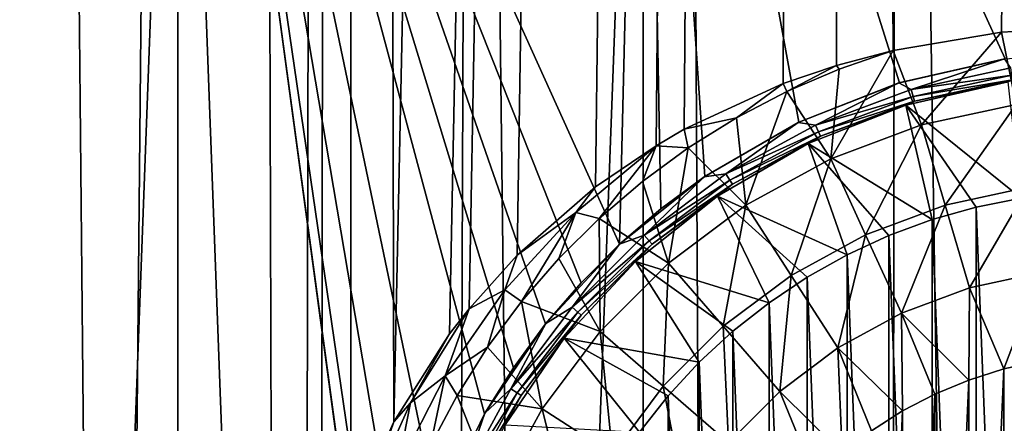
# Model space of a CAD drawing. Header units: metres. Extents: x -24 to 24, y -69 to 184.
# Tile 291 of 656: x -4.67 to -0.46, y 53.76 to 55.48. Entities that reach past the tile are written whole.
import ezdxf

# ---------------------------------------------------------------- set-up
doc = ezdxf.new("R2010")
doc.units = ezdxf.units.M
for name, color, linetype in [('367', 7, 'CONTINUOUS'), ('369', 7, 'CONTINUOUS'), ('4033', 7, 'CONTINUOUS'), ('576', 2, 'CONTINUOUS'), ('580', 2, 'CONTINUOUS'), ('582', 2, 'CONTINUOUS'), ('734', 7, 'CONTINUOUS'), ('735', 7, 'CONTINUOUS'), ('738', 7, 'CONTINUOUS'), ('739', 7, 'CONTINUOUS'), ('741', 7, 'CONTINUOUS'), ('743', 7, 'CONTINUOUS')]:
    doc.layers.add(name, color=color, linetype=linetype)

msp = doc.modelspace()

# ---------------------------------------------------------------- linework, layer by layer
at = {"layer": '367'}
for points in [[(-5.396133, -68.3, -23.642002), (-3.255157, 145.2, -24.030532), (-3.445987, 52.476436, -24.00391)], [(-3.255157, 145.2, -24.030532), (-5.396133, -68.3, -23.642002), (-5.396133, 145.2, -23.642002)], [(-3.445987, 52.476436, -24.00391), (-3.255157, 145.2, -24.030532), (-3.382652, 52.923878, -24.012917)], [(-3.382652, 52.923878, -24.012917), (-3.255157, 145.2, -24.030532), (-3.257648, 53.355916, -24.030194)], [(-3.257648, 53.355916, -24.030194), (-3.255157, 145.2, -24.030532), (-3.074112, 53.763191, -24.054362)], [(-3.255157, 145.2, -24.030532), (-1.087972, 145.2, -24.225582), (-3.074112, 53.763191, -24.054362)], [(-3.074112, 53.763191, -24.054362), (-1.087972, 145.2, -24.225582), (-2.835465, 54.138789, -24.083659)], [(-2.835465, 54.138789, -24.083659), (-1.087972, 145.2, -24.225582), (-2.752013, 54.246391, -24.093338)], [(-2.752013, 54.246391, -24.093338), (-1.087972, 145.2, -24.225582), (-2.546691, 54.475214, -24.115905)], [(-2.546691, 54.475214, -24.115905), (-1.087972, 145.2, -24.225582), (-2.211462, 54.76808, -24.148953)], [(-2.211462, 54.76808, -24.148953), (-1.087972, 145.2, -24.225582), (-1.952702, 54.943909, -24.171253)], [(-1.952702, 54.943909, -24.171253), (-1.087972, 145.2, -24.225582), (-1.83201, 55.013919, -24.1807)], [(-1.83201, 55.013919, -24.1807), (-1.087972, 145.2, -24.225582), (-1.409199, 55.209213, -24.20902)], [(-1.409199, 55.209213, -24.20902), (-1.087972, 145.2, -24.225582), (-1.18108, 55.286826, -24.221221)], [(-1.18108, 55.286826, -24.221221), (-1.087972, 145.2, -24.225582), (-0.939204, 55.350886, -24.231805)], [(-1.087972, 145.2, -24.225582), (1.087972, 145.2, -24.225582), (-0.939204, 55.350886, -24.231805)], [(-0.939204, 55.350886, -24.231805), (1.087972, 145.2, -24.225582), (-0.476055, 55.429567, -24.245327)], [(-0.476055, 55.429567, -24.245327), (1.087972, 145.2, -24.225582), (0, 55.456236, -24.25)]]:
    msp.add_3dface(points, dxfattribs=at)
at = {"layer": '369'}
for points in [[(-5.396133, -68.3, 23.642002), (-3.255157, -68.3, 24.030532), (-5.37995, 65.481644, 23.64569)], [(-5.37995, 65.481644, 23.64569), (-3.255157, -68.3, 24.030532), (-4.510412, 65.368551, 23.826848)], [(-4.510412, 65.368551, 23.826848), (-3.255157, -68.3, 24.030532), (-3.631011, 65.276726, 23.976619)], [(-3.631011, 65.276726, 23.976619), (-3.255157, -68.3, 24.030532), (-2.739893, 65.205568, 24.094719)], [(-3.255157, -68.3, 24.030532), (-1.087972, -68.3, 24.225582), (-2.739893, 65.205568, 24.094719)], [(-2.739893, 65.205568, 24.094719), (-1.087972, -68.3, 24.225582), (-1.83678, 65.154766, 24.180338)], [(-1.83678, 65.154766, 24.180338), (-1.087972, -68.3, 24.225582), (-0.922576, 65.124184, 24.232444)], [(-1.087972, -68.3, 24.225582), (1.087972, -68.3, 24.225582), (-0.922576, 65.124184, 24.232444)], [(-0.922576, 65.124184, 24.232444), (1.087972, -68.3, 24.225582), (0, 65.113926, 24.25)]]:
    msp.add_3dface(points, dxfattribs=at)
at = {"layer": '4033'}
for points in [[(-1.18108, 55.286826, -24.221221), (-0.939204, 55.350886, -24.231805), (-1.169214, 55.271678, -24.231805)], [(-1.409199, 55.209213, -24.20902), (-1.18108, 55.286826, -24.221221), (-1.392632, 55.175436, -24.231805)], [(-1.18108, 55.286826, -24.221221), (-1.169214, 55.271678, -24.231805), (-1.392632, 55.175436, -24.231805)], [(-1.83201, 55.013919, -24.1807), (-1.409199, 55.209213, -24.20902), (-1.6082, 55.062702, -24.231805)], [(-1.409199, 55.209213, -24.20902), (-1.392632, 55.175436, -24.231805), (-1.6082, 55.062702, -24.231805)], [(-1.83201, 55.013919, -24.1807), (-1.6082, 55.062702, -24.231805), (-1.814703, 54.934111, -24.231805)], [(-1.952702, 54.943909, -24.171253), (-1.83201, 55.013919, -24.1807), (-1.814703, 54.934111, -24.231805)], [(-1.952702, 54.943909, -24.171253), (-2.195911, 54.632346, -24.231805), (-2.295755, 54.658074, -24.171369)], [(-2.211462, 54.76808, -24.148953), (-1.952702, 54.943909, -24.171253), (-2.295755, 54.658074, -24.171369)], [(-1.952702, 54.943909, -24.171253), (-2.010976, 54.790389, -24.231805), (-2.195911, 54.632346, -24.231805)], [(-1.952702, 54.943909, -24.171253), (-1.814703, 54.934111, -24.231805), (-2.010976, 54.790389, -24.231805)], [(-2.546691, 54.475214, -24.115905), (-2.211462, 54.76808, -24.148953), (-2.295755, 54.658074, -24.171369)], [(-2.295755, 54.658074, -24.171369), (-2.527671, 54.276938, -24.231805), (-2.598717, 54.327492, -24.171369)], [(-2.546691, 54.475214, -24.115905), (-2.295755, 54.658074, -24.171369), (-2.598717, 54.327492, -24.171369)], [(-2.368467, 54.460874, -24.231805), (-2.527671, 54.276938, -24.231805), (-2.295755, 54.658074, -24.171369)], [(-2.195911, 54.632346, -24.231805), (-2.368467, 54.460874, -24.231805), (-2.295755, 54.658074, -24.171369)], [(-2.752013, 54.246391, -24.093338), (-2.546691, 54.475214, -24.115905), (-2.598717, 54.327492, -24.171369)], [(-2.598717, 54.327492, -24.171369), (-2.672626, 54.081576, -24.231805), (-2.854476, 53.959174, -24.171369)], [(-2.752013, 54.246391, -24.093338), (-2.598717, 54.327492, -24.171369), (-2.854476, 53.959174, -24.171369)], [(-2.527671, 54.276938, -24.231805), (-2.672626, 54.081576, -24.231805), (-2.598717, 54.327492, -24.171369)], [(-2.752013, 54.246391, -24.093338), (-2.854476, 53.959174, -24.171369), (-3.002408, 53.844514, -24.093773)], [(-2.835465, 54.138789, -24.083659), (-2.752013, 54.246391, -24.093338), (-3.002408, 53.844514, -24.093773)], [(-3.074112, 53.763191, -24.054362), (-2.835465, 54.138789, -24.083659), (-3.002408, 53.844514, -24.093773)], [(-2.672626, 54.081576, -24.231805), (-2.802515, 53.875888, -24.231805), (-2.854476, 53.959174, -24.171369)], [(-2.854476, 53.959174, -24.171369), (-2.916604, 53.661035, -24.231805), (-3.058383, 53.559809, -24.171369)], [(-2.854476, 53.959174, -24.171369), (-3.058383, 53.559809, -24.171369), (-3.002408, 53.844514, -24.093773)], [(-2.802515, 53.875888, -24.231805), (-2.916604, 53.661035, -24.231805), (-2.854476, 53.959174, -24.171369)], [(-3.074112, 53.763191, -24.054362), (-3.002408, 53.844514, -24.093773), (-3.194939, 53.411591, -24.093773)], [(-3.002408, 53.844514, -24.093773), (-3.058383, 53.559809, -24.171369), (-3.194939, 53.411591, -24.093773)], [(-3.257648, 53.355916, -24.030194), (-3.074112, 53.763191, -24.054362), (-3.194939, 53.411591, -24.093773)]]:
    msp.add_3dface(points, dxfattribs=at)
at = {"layer": '576'}
for points in [[(-3.996623, 5.623234, -21.379652), (-3.996623, 58.7, -21.379652), (-5.952156, 58.7, -20.919712)], [(-5.952156, 5.623234, -20.919712), (-3.996623, 5.623234, -21.379652), (-5.952156, 58.7, -20.919712)], [(-3.091405, 52.480662, -21.529183), (-3.996623, 58.7, -21.379652), (-3.091406, 52.019353, -21.529183)], [(-3.022865, 52.93723, -21.538913), (-3.996623, 58.7, -21.379652), (-3.091405, 52.480662, -21.529183)], [(-2.886933, 53.379435, -21.557554), (-3.996623, 58.7, -21.379652), (-3.022865, 52.93723, -21.538913)], [(-2.68613, 53.797485, -21.583494), (-3.996623, 58.7, -21.379652), (-2.886933, 53.379435, -21.557554)], [(-2.562638, 53.994385, -21.598504), (-3.996623, 58.7, -21.379652), (-2.68613, 53.797485, -21.583494)], [(-2.424579, 54.181687, -21.614438), (-3.996623, 58.7, -21.379652), (-2.562638, 53.994385, -21.598504)], [(-2.272888, 54.358072, -21.630915), (-3.996623, 58.7, -21.379652), (-2.424579, 54.181687, -21.614438)], [(-2.108195, 54.522775, -21.647587), (-3.996623, 58.7, -21.379652), (-2.272888, 54.358072, -21.630915)], [(-2.006928, 58.7, -21.65721), (-3.996623, 58.7, -21.379652), (-2.108195, 54.522775, -21.647587)], [(-3.996623, 58.7, -21.379652), (-2.006928, 5.623234, -21.65721), (-3.091406, 52.019353, -21.529183)], [(-3.996623, 5.623234, -21.379652), (-2.006928, 5.623234, -21.65721), (-3.996623, 58.7, -21.379652)], [(-1.931833, 54.674463, -21.664037), (-2.006928, 58.7, -21.65721), (-2.108195, 54.522775, -21.647587)], [(-1.744509, 54.812554, -21.679926), (-2.006928, 58.7, -21.65721), (-1.931833, 54.674463, -21.664037)], [(-1.342262, 55.044339, -21.708543), (-2.006928, 58.7, -21.65721), (-1.744509, 54.812554, -21.679926)], [(-0.910948, 55.213135, -21.730915), (-2.006928, 58.7, -21.65721), (-1.342262, 55.044339, -21.708543)], [(-0.460302, 55.315635, -21.745129), (-2.006928, 58.7, -21.65721), (-0.910948, 55.213135, -21.730915)], [(0, 55.35, -21.75), (-2.006928, 58.7, -21.65721), (-0.460302, 55.315635, -21.745129)], [(0, 58.7, -21.75), (-2.006928, 58.7, -21.65721), (0, 55.35, -21.75)]]:
    msp.add_3dface(points, dxfattribs=at)
at = {"layer": '580'}
for points in [[(-5.952156, 5.623234, 20.919712), (-5.952156, 58.7, 20.919712), (-3.996623, 58.7, 21.379652)], [(-3.996623, 5.623234, 21.379652), (-5.952156, 5.623234, 20.919712), (-3.996623, 58.7, 21.379652)], [(-3.996623, 5.623234, 21.379652), (-3.996623, 58.7, 21.379652), (-2.006928, 58.7, 21.65721)], [(-2.006928, 5.623234, 21.65721), (-3.996623, 5.623234, 21.379652), (-2.006928, 58.7, 21.65721)], [(-2.006928, 5.623234, 21.65721), (-2.006928, 58.7, 21.65721), (0, 58.7, 21.75)], [(0, 5.623234, 21.75), (-2.006928, 5.623234, 21.65721), (0, 58.7, 21.75)]]:
    msp.add_3dface(points, dxfattribs=at)
at = {"layer": '582'}
for points in [[(-0.462031, 55.315376, -23.573205), (-0.910948, 55.213135, -21.730915), (-0.913741, 55.212276, -23.573205)], [(-0.460302, 55.315635, -21.745129), (-0.910948, 55.213135, -21.730915), (-0.462031, 55.315376, -23.573205)], [(-0.913741, 55.212276, -23.573205), (-1.342262, 55.044339, -21.708543), (-1.34504, 55.043003, -23.573205)], [(-0.910948, 55.213135, -21.730915), (-1.342262, 55.044339, -21.708543), (-0.913741, 55.212276, -23.573205)], [(-1.34504, 55.043003, -23.573205), (-1.744509, 54.812554, -21.679926), (-1.746292, 54.81134, -23.573205)], [(-1.342262, 55.044339, -21.708543), (-1.744509, 54.812554, -21.679926), (-1.34504, 55.043003, -23.573205)], [(-1.746292, 54.81134, -23.573205), (-2.108195, 54.522775, -21.647587), (-2.108535, 54.522461, -23.573205)], [(-1.931833, 54.674463, -21.664037), (-2.108195, 54.522775, -21.647587), (-1.746292, 54.81134, -23.573205)], [(-1.744509, 54.812554, -21.679926), (-1.931833, 54.674463, -21.664037), (-1.746292, 54.81134, -23.573205)], [(-2.108535, 54.522461, -23.573205), (-2.272888, 54.358072, -21.630915), (-2.423678, 54.182818, -23.573205)], [(-2.108195, 54.522775, -21.647587), (-2.272888, 54.358072, -21.630915), (-2.108535, 54.522461, -23.573205)], [(-2.272888, 54.358072, -21.630915), (-2.424579, 54.181687, -21.614438), (-2.423678, 54.182818, -23.573205)], [(-2.423678, 54.182818, -23.573205), (-2.562638, 53.994385, -21.598504), (-2.684679, 53.8, -23.573205)], [(-2.424579, 54.181687, -21.614438), (-2.562638, 53.994385, -21.598504), (-2.423678, 54.182818, -23.573205)], [(-2.562638, 53.994385, -21.598504), (-2.68613, 53.797485, -21.583494), (-2.684679, 53.8, -23.573205)], [(-2.68613, 53.797485, -21.583494), (-2.886933, 53.379435, -21.557554), (-2.885709, 53.382557, -23.573205)], [(-2.684679, 53.8, -23.573205), (-2.68613, 53.797485, -21.583494), (-2.885709, 53.382557, -23.573205)]]:
    msp.add_3dface(points, dxfattribs=at)
at = {"layer": '734'}
for points in [[(-0.583636, 54.680919, -18.1), (-0.391079, 49.780778, -18.1), (-0.391079, 54.719222, -18.1)], [(-0.772519, 54.627648, -18.1), (-0.583636, 49.819081, -18.1), (-0.583636, 54.680919, -18.1)], [(-0.583636, 49.819081, -18.1), (-0.391079, 49.780778, -18.1), (-0.583636, 54.680919, -18.1)], [(-0.956729, 54.559689, -18.1), (-0.772519, 49.872352, -18.1), (-0.772519, 54.627648, -18.1)], [(-0.772519, 49.872352, -18.1), (-0.583636, 49.819081, -18.1), (-0.772519, 54.627648, -18.1)], [(-1.134959, 54.477525, -18.1), (-0.956729, 49.940311, -18.1), (-0.956729, 54.559689, -18.1)], [(-0.956729, 49.940311, -18.1), (-0.772519, 49.872352, -18.1), (-0.956729, 54.559689, -18.1)], [(-1.306255, 54.381595, -18.1), (-1.134959, 50.022475, -18.1), (-1.134959, 54.477525, -18.1)], [(-1.134959, 50.022475, -18.1), (-0.956729, 49.940311, -18.1), (-1.134959, 54.477525, -18.1)], [(-1.469461, 54.272543, -18.1), (-1.306255, 50.118405, -18.1), (-1.306255, 54.381595, -18.1)], [(-1.306255, 50.118405, -18.1), (-1.134959, 50.022475, -18.1), (-1.306255, 54.381595, -18.1)], [(-1.623629, 54.151007, -18.1), (-1.469461, 50.227457, -18.1), (-1.469461, 54.272543, -18.1)], [(-1.469461, 50.227457, -18.1), (-1.306255, 50.118405, -18.1), (-1.469461, 54.272543, -18.1)], [(-1.767756, 54.017776, -18.1), (-1.623629, 50.348993, -18.1), (-1.623629, 54.151007, -18.1)], [(-1.623629, 50.348993, -18.1), (-1.469461, 50.227457, -18.1), (-1.623629, 54.151007, -18.1)], [(-1.901013, 53.873623, -18.1), (-1.767756, 50.482224, -18.1), (-1.767756, 54.017776, -18.1)], [(-1.767756, 50.482224, -18.1), (-1.623629, 50.348993, -18.1), (-1.767756, 54.017776, -18.1)], [(-2.022556, 53.719443, -18.1), (-1.901013, 50.626377, -18.1), (-1.901013, 53.873623, -18.1)], [(-1.901013, 50.626377, -18.1), (-1.767756, 50.482224, -18.1), (-1.901013, 53.873623, -18.1)]]:
    msp.add_3dface(points, dxfattribs=at)
at = {"layer": '735'}
for points in [[(-0.464795, 50.511045, -24.6), (-0.311349, 54.022868, -24.6), (-0.311349, 50.477132, -24.6)], [(-0.464795, 53.988955, -24.6), (-0.311349, 54.022868, -24.6), (-0.464795, 50.511045, -24.6)], [(-0.614722, 50.558221, -24.6), (-0.464795, 53.988955, -24.6), (-0.464795, 50.511045, -24.6)], [(-0.614722, 53.941779, -24.6), (-0.464795, 53.988955, -24.6), (-0.614722, 50.558221, -24.6)], [(-0.759849, 50.618243, -24.6), (-0.614722, 53.941779, -24.6), (-0.614722, 50.558221, -24.6)], [(-0.759849, 53.881757, -24.6), (-0.614722, 53.941779, -24.6), (-0.759849, 50.618243, -24.6)], [(-0.899196, 50.690691, -24.6), (-0.759849, 53.881757, -24.6), (-0.759849, 50.618243, -24.6)], [(-0.899196, 53.809309, -24.6), (-0.759849, 53.881757, -24.6), (-0.899196, 50.690691, -24.6)], [(-1.031766, 50.775057, -24.6), (-0.899196, 53.809309, -24.6), (-0.899196, 50.690691, -24.6)], [(-1.031766, 53.724943, -24.6), (-0.899196, 53.809309, -24.6), (-1.031766, 50.775057, -24.6)]]:
    msp.add_3dface(points, dxfattribs=at)
at = {"layer": '738'}
for points in [[(-0.476055, 55.429567, -24.245327), (0, 55.456236, -24.25), (-0.41274, 55.120668, -24.390983)], [(-0.939204, 55.350886, -24.231805), (-0.476055, 55.429567, -24.245327), (-0.817077, 55.03271, -24.390983)], [(-0.817077, 55.03271, -24.390983), (-0.476055, 55.429567, -24.245327), (-0.41274, 55.120668, -24.390983)], [(-0.939204, 55.350886, -24.231805), (-1.204782, 54.888104, -24.390983), (-1.169214, 55.271678, -24.231805)], [(-1.204782, 54.888104, -24.390983), (-0.939204, 55.350886, -24.231805), (-0.817077, 55.03271, -24.390983)], [(-1.169214, 55.271678, -24.231805), (-1.204782, 54.888104, -24.390983), (-1.392632, 55.175436, -24.231805)], [(-1.392632, 55.175436, -24.231805), (-1.56796, 54.689794, -24.390983), (-1.6082, 55.062702, -24.231805)], [(-1.204782, 54.888104, -24.390983), (-1.56796, 54.689794, -24.390983), (-1.392632, 55.175436, -24.231805)], [(-0.817077, 55.03271, -24.390983), (-0.41274, 55.120668, -24.390983), (-0.716389, 54.689798, -24.506587)], [(-0.41274, 55.120668, -24.390983), (-0.361878, 54.766918, -24.506587), (-0.716389, 54.689798, -24.506587)], [(-1.6082, 55.062702, -24.231805), (-1.56796, 54.689794, -24.390983), (-1.814703, 54.934111, -24.231805)], [(-1.204782, 54.888104, -24.390983), (-0.817077, 55.03271, -24.390983), (-1.056317, 54.563012, -24.506587)], [(-0.817077, 55.03271, -24.390983), (-0.716389, 54.689798, -24.506587), (-1.056317, 54.563012, -24.506587)], [(-1.814703, 54.934111, -24.231805), (-1.899219, 54.441816, -24.390983), (-2.010976, 54.790389, -24.231805)], [(-1.56796, 54.689794, -24.390983), (-1.899219, 54.441816, -24.390983), (-1.814703, 54.934111, -24.231805)], [(-1.56796, 54.689794, -24.390983), (-1.204782, 54.888104, -24.390983), (-1.374741, 54.389139, -24.506587)], [(-1.204782, 54.888104, -24.390983), (-1.056317, 54.563012, -24.506587), (-1.374741, 54.389139, -24.506587)], [(-2.010976, 54.790389, -24.231805), (-1.899219, 54.441816, -24.390983), (-2.195911, 54.632346, -24.231805)], [(-0.361878, 54.766918, -24.506587), (-0.612421, 54.335713, -24.576625), (-0.716389, 54.689798, -24.506587)], [(-0.309359, 54.40164, -24.576625), (-0.612421, 54.335713, -24.576625), (-0.361878, 54.766918, -24.506587)], [(-1.899219, 54.441816, -24.390983), (-1.56796, 54.689794, -24.390983), (-1.66518, 54.17172, -24.506587)], [(-1.56796, 54.689794, -24.390983), (-1.374741, 54.389139, -24.506587), (-1.66518, 54.17172, -24.506587)], [(-0.716389, 54.689798, -24.506587), (-0.903015, 54.227327, -24.576625), (-1.056317, 54.563012, -24.506587)], [(-0.612421, 54.335713, -24.576625), (-0.903015, 54.227327, -24.576625), (-0.716389, 54.689798, -24.506587)], [(-2.195911, 54.632346, -24.231805), (-2.191816, 54.149219, -24.390983), (-2.368467, 54.460874, -24.231805)], [(-1.899219, 54.441816, -24.390983), (-2.191816, 54.149219, -24.390983), (-2.195911, 54.632346, -24.231805)], [(-1.056317, 54.563012, -24.506587), (-1.175227, 54.078689, -24.576625), (-1.374741, 54.389139, -24.506587)], [(-0.903015, 54.227327, -24.576625), (-1.175227, 54.078689, -24.576625), (-1.056317, 54.563012, -24.506587)], [(-2.368467, 54.460874, -24.231805), (-2.191816, 54.149219, -24.390983), (-2.527671, 54.276938, -24.231805)], [(-2.191816, 54.149219, -24.390983), (-1.899219, 54.441816, -24.390983), (-1.92172, 53.91518, -24.506587)], [(-1.899219, 54.441816, -24.390983), (-1.66518, 54.17172, -24.506587), (-1.92172, 53.91518, -24.506587)], [(-0.309359, 54.40164, -24.576625), (-0.464795, 53.988955, -24.6), (-0.612421, 54.335713, -24.576625)], [(-0.311349, 54.022868, -24.6), (-0.464795, 53.988955, -24.6), (-0.309359, 54.40164, -24.576625)], [(-1.374741, 54.389139, -24.506587), (-1.423514, 53.892823, -24.576625), (-1.66518, 54.17172, -24.506587)], [(-1.175227, 54.078689, -24.576625), (-1.423514, 53.892823, -24.576625), (-1.374741, 54.389139, -24.506587)], [(-0.612421, 54.335713, -24.576625), (-0.614722, 53.941779, -24.6), (-0.903015, 54.227327, -24.576625)], [(-0.464795, 53.988955, -24.6), (-0.614722, 53.941779, -24.6), (-0.612421, 54.335713, -24.576625)], [(-2.527671, 54.276938, -24.231805), (-2.439794, 53.81796, -24.390983), (-2.672626, 54.081576, -24.231805)], [(-2.191816, 54.149219, -24.390983), (-2.439794, 53.81796, -24.390983), (-2.527671, 54.276938, -24.231805)], [(-0.903015, 54.227327, -24.576625), (-0.899196, 53.809309, -24.6), (-1.175227, 54.078689, -24.576625)], [(-0.759849, 53.881757, -24.6), (-0.899196, 53.809309, -24.6), (-0.903015, 54.227327, -24.576625)], [(-0.614722, 53.941779, -24.6), (-0.759849, 53.881757, -24.6), (-0.903015, 54.227327, -24.576625)], [(-2.439794, 53.81796, -24.390983), (-2.191816, 54.149219, -24.390983), (-2.139139, 53.624741, -24.506587)], [(-2.191816, 54.149219, -24.390983), (-1.92172, 53.91518, -24.506587), (-2.139139, 53.624741, -24.506587)], [(-1.66518, 54.17172, -24.506587), (-1.642823, 53.673514, -24.576625), (-1.92172, 53.91518, -24.506587)], [(-1.423514, 53.892823, -24.576625), (-1.642823, 53.673514, -24.576625), (-1.66518, 54.17172, -24.506587)], [(-2.672626, 54.081576, -24.231805), (-2.439794, 53.81796, -24.390983), (-2.802515, 53.875888, -24.231805)], [(-1.175227, 54.078689, -24.576625), (-1.156458, 53.629349, -24.6), (-1.423514, 53.892823, -24.576625)], [(-1.031766, 53.724943, -24.6), (-1.156458, 53.629349, -24.6), (-1.175227, 54.078689, -24.576625)], [(-0.899196, 53.809309, -24.6), (-1.031766, 53.724943, -24.6), (-1.175227, 54.078689, -24.576625)], [(-1.92172, 53.91518, -24.506587), (-1.828689, 53.425227, -24.576625), (-2.139139, 53.624741, -24.506587)], [(-1.642823, 53.673514, -24.576625), (-1.828689, 53.425227, -24.576625), (-1.92172, 53.91518, -24.506587)], [(-1.423514, 53.892823, -24.576625), (-1.272312, 53.523272, -24.6), (-1.642823, 53.673514, -24.576625)], [(-1.156458, 53.629349, -24.6), (-1.272312, 53.523272, -24.6), (-1.423514, 53.892823, -24.576625)], [(-2.802515, 53.875888, -24.231805), (-2.638104, 53.454782, -24.390983), (-2.916604, 53.661035, -24.231805)], [(-2.439794, 53.81796, -24.390983), (-2.638104, 53.454782, -24.390983), (-2.802515, 53.875888, -24.231805)], [(-2.638104, 53.454782, -24.390983), (-2.439794, 53.81796, -24.390983), (-2.313012, 53.306317, -24.506587)], [(-2.439794, 53.81796, -24.390983), (-2.139139, 53.624741, -24.506587), (-2.313012, 53.306317, -24.506587)]]:
    msp.add_3dface(points, dxfattribs=at)
at = {"layer": '739'}
for points in [[(-0.447112, 55.216495, -18.6), (-0.884266, 55.116718, -23.4), (-0.884264, 55.116719, -18.6)], [(-0.447127, 55.216492, -23.4), (-0.884266, 55.116718, -23.4), (-0.447112, 55.216495, -18.6)], [(-0.884264, 55.116719, -18.6), (-1.301652, 54.952906, -23.4), (-1.301623, 54.95292, -18.6)], [(-0.884266, 55.116718, -23.4), (-1.301652, 54.952906, -23.4), (-0.884264, 55.116719, -18.6)], [(-1.301652, 54.952906, -23.4), (-1.689961, 54.728716, -23.4), (-1.689946, 54.728726, -18.6)], [(-1.301623, 54.95292, -18.6), (-1.301652, 54.952906, -23.4), (-1.689946, 54.728726, -18.6)], [(-1.689961, 54.728716, -23.4), (-2.040519, 54.449155, -23.4), (-2.0405, 54.449172, -18.6)], [(-1.689946, 54.728726, -18.6), (-1.689961, 54.728716, -23.4), (-2.0405, 54.449172, -18.6)], [(-2.040519, 54.449155, -23.4), (-2.345495, 54.120469, -23.4), (-2.345475, 54.120494, -18.6)], [(-2.0405, 54.449172, -18.6), (-2.040519, 54.449155, -23.4), (-2.345475, 54.120494, -18.6)], [(-2.345495, 54.120469, -23.4), (-2.598076, 53.75, -23.4), (-2.598069, 53.750013, -18.6)], [(-2.345475, 54.120494, -18.6), (-2.345495, 54.120469, -23.4), (-2.598069, 53.750013, -18.6)]]:
    msp.add_3dface(points, dxfattribs=at)
at = {"layer": '741'}
for points in [[(-0.391079, 54.719222, -18.1), (-0.447112, 55.216495, -18.6), (-0.884264, 55.116719, -18.6)], [(-0.772519, 54.627648, -18.1), (-0.884264, 55.116719, -18.6), (-1.301623, 54.95292, -18.6)], [(-0.583636, 54.680919, -18.1), (-0.391079, 54.719222, -18.1), (-0.884264, 55.116719, -18.6)], [(-0.772519, 54.627648, -18.1), (-0.583636, 54.680919, -18.1), (-0.884264, 55.116719, -18.6)], [(-1.134959, 54.477525, -18.1), (-1.301623, 54.95292, -18.6), (-1.689946, 54.728726, -18.6)], [(-0.956729, 54.559689, -18.1), (-0.772519, 54.627648, -18.1), (-1.301623, 54.95292, -18.6)], [(-1.134959, 54.477525, -18.1), (-0.956729, 54.559689, -18.1), (-1.301623, 54.95292, -18.6)], [(-1.469461, 54.272543, -18.1), (-1.689946, 54.728726, -18.6), (-2.0405, 54.449172, -18.6)], [(-1.306255, 54.381595, -18.1), (-1.134959, 54.477525, -18.1), (-1.689946, 54.728726, -18.6)], [(-1.469461, 54.272543, -18.1), (-1.306255, 54.381595, -18.1), (-1.689946, 54.728726, -18.6)], [(-1.767756, 54.017776, -18.1), (-2.0405, 54.449172, -18.6), (-2.345475, 54.120494, -18.6)], [(-1.623629, 54.151007, -18.1), (-1.469461, 54.272543, -18.1), (-2.0405, 54.449172, -18.6)], [(-1.767756, 54.017776, -18.1), (-1.623629, 54.151007, -18.1), (-2.0405, 54.449172, -18.6)], [(-2.022556, 53.719443, -18.1), (-2.345475, 54.120494, -18.6), (-2.598069, 53.750013, -18.6)], [(-1.901013, 53.873623, -18.1), (-1.767756, 54.017776, -18.1), (-2.345475, 54.120494, -18.6)], [(-2.022556, 53.719443, -18.1), (-1.901013, 53.873623, -18.1), (-2.345475, 54.120494, -18.6)]]:
    msp.add_3dface(points, dxfattribs=at)
at = {"layer": '743'}
for points in [[(-0.462031, 55.315376, -23.573205), (-0.913741, 55.212276, -23.573205), (-0.861701, 55.184685, -23.541421)], [(-0.435281, 55.277447, -23.541421), (-0.462031, 55.315376, -23.573205), (-0.861701, 55.184685, -23.541421)], [(-0.435281, 55.277447, -23.541421), (-0.861701, 55.184685, -23.541421), (-0.430754, 55.245961, -23.499955)], [(-0.861701, 55.184685, -23.541421), (-0.852739, 55.154163, -23.499955), (-0.430754, 55.245961, -23.499955)], [(-0.852739, 55.154163, -23.499955), (-0.427911, 55.226183, -23.451663), (-0.430754, 55.245961, -23.499955)], [(-0.913741, 55.212276, -23.573205), (-1.34504, 55.043003, -23.573205), (-1.270579, 55.032181, -23.541421)], [(-0.861701, 55.184685, -23.541421), (-0.913741, 55.212276, -23.573205), (-1.270579, 55.032181, -23.541421)], [(-0.884266, 55.116718, -23.4), (-0.447127, 55.216492, -23.4), (-0.84711, 55.134992, -23.451663)], [(-0.84711, 55.134992, -23.451663), (-0.427911, 55.226183, -23.451663), (-0.852739, 55.154163, -23.499955)], [(-0.84711, 55.134992, -23.451663), (-0.447127, 55.216492, -23.4), (-0.427911, 55.226183, -23.451663)], [(-0.861701, 55.184685, -23.541421), (-1.270579, 55.032181, -23.541421), (-0.852739, 55.154163, -23.499955)], [(-1.270579, 55.032181, -23.541421), (-1.257365, 55.003246, -23.499955), (-0.852739, 55.154163, -23.499955)], [(-1.257365, 55.003246, -23.499955), (-0.84711, 55.134992, -23.451663), (-0.852739, 55.154163, -23.499955)], [(-1.301652, 54.952906, -23.4), (-0.884266, 55.116718, -23.4), (-1.249065, 54.98507, -23.451663)], [(-1.249065, 54.98507, -23.451663), (-0.84711, 55.134992, -23.451663), (-1.257365, 55.003246, -23.499955)], [(-1.249065, 54.98507, -23.451663), (-0.884266, 55.116718, -23.4), (-0.84711, 55.134992, -23.451663)], [(-1.34504, 55.043003, -23.573205), (-1.746292, 54.81134, -23.573205), (-1.653592, 54.82304, -23.541421)], [(-1.270579, 55.032181, -23.541421), (-1.34504, 55.043003, -23.573205), (-1.653592, 54.82304, -23.541421)], [(-1.270579, 55.032181, -23.541421), (-1.653592, 54.82304, -23.541421), (-1.257365, 55.003246, -23.499955)], [(-1.653592, 54.82304, -23.541421), (-1.636395, 54.79628, -23.499955), (-1.257365, 55.003246, -23.499955)], [(-1.636395, 54.79628, -23.499955), (-1.249065, 54.98507, -23.451663), (-1.257365, 55.003246, -23.499955)], [(-1.625592, 54.779471, -23.451663), (-1.249065, 54.98507, -23.451663), (-1.636395, 54.79628, -23.499955)], [(-1.625592, 54.779471, -23.451663), (-1.301652, 54.952906, -23.4), (-1.249065, 54.98507, -23.451663)], [(-1.689961, 54.728716, -23.4), (-1.301652, 54.952906, -23.4), (-1.625592, 54.779471, -23.451663)], [(-1.653592, 54.82304, -23.541421), (-2.002943, 54.56152, -23.541421), (-1.636395, 54.79628, -23.499955)], [(-1.653592, 54.82304, -23.541421), (-1.746292, 54.81134, -23.573205), (-2.002943, 54.56152, -23.541421)], [(-1.746292, 54.81134, -23.573205), (-2.108535, 54.522461, -23.573205), (-2.002943, 54.56152, -23.541421)], [(-2.002943, 54.56152, -23.541421), (-1.982112, 54.537479, -23.499955), (-1.636395, 54.79628, -23.499955)], [(-1.982112, 54.537479, -23.499955), (-1.625592, 54.779471, -23.451663), (-1.636395, 54.79628, -23.499955)], [(-1.969027, 54.522379, -23.451663), (-1.625592, 54.779471, -23.451663), (-1.982112, 54.537479, -23.499955)], [(-1.969027, 54.522379, -23.451663), (-1.689961, 54.728716, -23.4), (-1.625592, 54.779471, -23.451663)], [(-2.040519, 54.449155, -23.4), (-1.689961, 54.728716, -23.4), (-1.969027, 54.522379, -23.451663)], [(-2.108535, 54.522461, -23.573205), (-2.423678, 54.182818, -23.573205), (-2.31152, 54.252943, -23.541421)], [(-2.002943, 54.56152, -23.541421), (-2.31152, 54.252943, -23.541421), (-1.982112, 54.537479, -23.499955)], [(-2.002943, 54.56152, -23.541421), (-2.108535, 54.522461, -23.573205), (-2.31152, 54.252943, -23.541421)], [(-2.31152, 54.252943, -23.541421), (-2.287479, 54.232112, -23.499955), (-1.982112, 54.537479, -23.499955)], [(-2.287479, 54.232112, -23.499955), (-1.969027, 54.522379, -23.451663), (-1.982112, 54.537479, -23.499955)], [(-2.272379, 54.219027, -23.451663), (-1.969027, 54.522379, -23.451663), (-2.287479, 54.232112, -23.499955)], [(-2.272379, 54.219027, -23.451663), (-2.040519, 54.449155, -23.4), (-1.969027, 54.522379, -23.451663)], [(-2.345495, 54.120469, -23.4), (-2.040519, 54.449155, -23.4), (-2.272379, 54.219027, -23.451663)], [(-2.31152, 54.252943, -23.541421), (-2.57304, 53.903592, -23.541421), (-2.287479, 54.232112, -23.499955)], [(-2.31152, 54.252943, -23.541421), (-2.423678, 54.182818, -23.573205), (-2.57304, 53.903592, -23.541421)], [(-2.57304, 53.903592, -23.541421), (-2.54628, 53.886395, -23.499955), (-2.287479, 54.232112, -23.499955)], [(-2.54628, 53.886395, -23.499955), (-2.272379, 54.219027, -23.451663), (-2.287479, 54.232112, -23.499955)], [(-2.529471, 53.875592, -23.451663), (-2.272379, 54.219027, -23.451663), (-2.54628, 53.886395, -23.499955)], [(-2.529471, 53.875592, -23.451663), (-2.345495, 54.120469, -23.4), (-2.272379, 54.219027, -23.451663)], [(-2.423678, 54.182818, -23.573205), (-2.684679, 53.8, -23.573205), (-2.57304, 53.903592, -23.541421)], [(-2.598076, 53.75, -23.4), (-2.345495, 54.120469, -23.4), (-2.529471, 53.875592, -23.451663)], [(-2.57304, 53.903592, -23.541421), (-2.782181, 53.520579, -23.541421), (-2.54628, 53.886395, -23.499955)], [(-2.57304, 53.903592, -23.541421), (-2.684679, 53.8, -23.573205), (-2.782181, 53.520579, -23.541421)], [(-2.782181, 53.520579, -23.541421), (-2.753246, 53.507365, -23.499955), (-2.54628, 53.886395, -23.499955)], [(-2.753246, 53.507365, -23.499955), (-2.529471, 53.875592, -23.451663), (-2.54628, 53.886395, -23.499955)], [(-2.73507, 53.499065, -23.451663), (-2.529471, 53.875592, -23.451663), (-2.753246, 53.507365, -23.499955)], [(-2.73507, 53.499065, -23.451663), (-2.598076, 53.75, -23.4), (-2.529471, 53.875592, -23.451663)], [(-2.684679, 53.8, -23.573205), (-2.885709, 53.382557, -23.573205), (-2.782181, 53.520579, -23.541421)]]:
    msp.add_3dface(points, dxfattribs=at)

doc.saveas('drawing.dxf')
